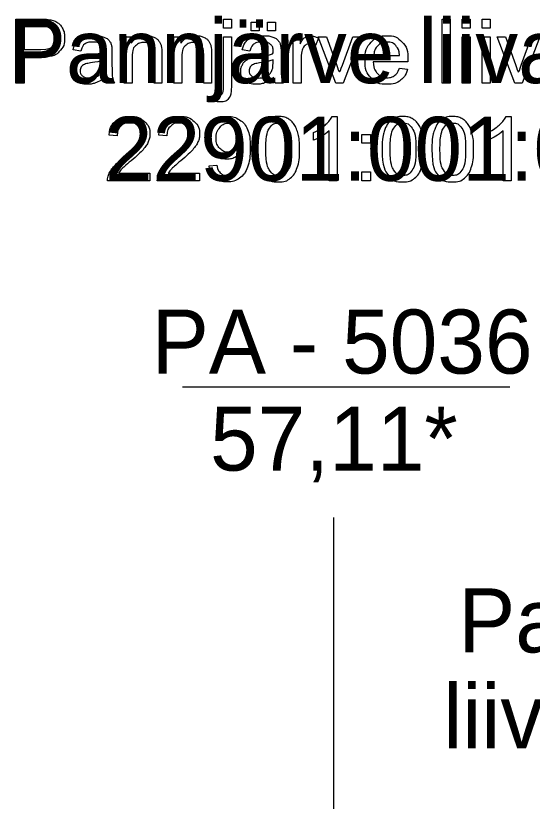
# Model space of a CAD drawing. Extents: x 700746 to 706058, y 6570320 to 6580460.
# Drawn here: x 704073.4 to 704119.4, y 6576007.8 to 6576077.8 of the extents above; entities that cross this region are included whole.
import ezdxf

# ---------------------------------------------------------------- set-up
doc = ezdxf.new("R2010")
doc.units = 0
for name, color, linetype in [('GEOLPUNKT', 7, 'Continuous'), ('kataster', 7, 'Continuous'), ('Kataster tekst', 7, 'Continuous'), ('VORMISTUS', 7, 'Continuous')]:
    doc.layers.add(name, color=color, linetype=linetype)

msp = doc.modelspace()

# ---------------------------------------------------------------- linework, layer by layer
at = {"layer": 'GEOLPUNKT'}
for points in [[(704088.264, 6576044.732), (704117.393, 6576044.732)], [(704101.698, 6576033.071), (704101.698, 6575848.578)]]:
    msp.add_lwpolyline(points, dxfattribs=at)
at = {"layer": 'kataster'}
for points in [[(704073.423, 6576071.764), (704073.423, 6576077.464), (704075.574, 6576077.464)], [(704091.926, 6576076.651), (704091.926, 6576077.464), (704092.625, 6576077.464), (704092.625, 6576076.651), (704091.926, 6576076.651)], [(704094.372, 6576076.408), (704094.372, 6576077.203), (704095.102, 6576077.203), (704095.102, 6576076.408), (704094.372, 6576076.408)], [(704095.823, 6576076.408), (704095.823, 6576077.203), (704096.553, 6576077.203), (704096.553, 6576076.408), (704095.823, 6576076.408)], [(704111.381, 6576071.764), (704111.381, 6576077.464), (704112.08, 6576077.464), (704112.08, 6576071.764), (704111.381, 6576071.764)], [(704113.171, 6576076.66), (704113.171, 6576077.464), (704113.87, 6576077.464), (704113.87, 6576076.66), (704113.171, 6576076.66)], [(704114.939, 6576076.66), (704114.939, 6576077.464), (704115.639, 6576077.464), (704115.639, 6576076.66), (704114.939, 6576076.66)], [(704075.637, 6576076.79), (704074.179, 6576076.79), (704074.179, 6576074.753)], [(704083.076, 6576071.764), (704083.076, 6576075.895), (704083.706, 6576075.895), (704083.706, 6576075.308)], [(704087.503, 6576071.764), (704087.503, 6576075.895), (704088.133, 6576075.895), (704088.133, 6576075.308)], [(704091.926, 6576071.555), (704091.926, 6576075.895), (704092.625, 6576075.895), (704092.625, 6576071.541)], [(704098.117, 6576071.764), (704098.117, 6576075.895), (704098.747, 6576075.895), (704098.747, 6576075.269)], [(704100.359, 6576075.763), (704100.114, 6576075.116)], [(704101.915, 6576071.764), (704100.35, 6576075.895), (704101.089, 6576075.895), (704101.974, 6576073.421)], [(704102.498, 6576073.375), (704103.415, 6576075.895), (704104.134, 6576075.895), (704102.572, 6576071.764), (704101.915, 6576071.764)], [(704113.171, 6576071.764), (704113.171, 6576075.895), (704113.87, 6576075.895), (704113.87, 6576071.764), (704113.171, 6576071.764)], [(704114.939, 6576071.764), (704114.939, 6576075.895), (704115.639, 6576075.895), (704115.639, 6576071.764), (704114.939, 6576071.764)], [(704117.842, 6576071.764), (704116.277, 6576075.895), (704117.016, 6576075.895), (704117.901, 6576073.421)], [(704118.425, 6576073.375), (704119.342, 6576075.895), (704120.061, 6576075.895), (704118.499, 6576071.764), (704117.842, 6576071.764)], [(704074.179, 6576074.753), (704075.653, 6576074.753)], [(704079.218, 6576074.623), (704078.532, 6576074.714)], [(704081.99, 6576074.427), (704081.99, 6576073.495)], [(704086.43, 6576074.303), (704086.43, 6576071.764), (704085.731, 6576071.764), (704085.731, 6576074.275)], [(704090.857, 6576074.303), (704090.857, 6576071.764), (704090.158, 6576071.764), (704090.158, 6576074.275)], [(704094.268, 6576074.623), (704093.581, 6576074.714)], [(704097.04, 6576074.427), (704097.04, 6576073.495)], [(704105.286, 6576074.223), (704107.592, 6576074.223)], [(704075.641, 6576074.079), (704074.179, 6576074.079), (704074.179, 6576071.764), (704073.423, 6576071.764)], [(704081.283, 6576073.58), (704081.286, 6576073.836)], [(704083.776, 6576074.018), (704083.776, 6576071.764), (704083.076, 6576071.764)], [(704088.203, 6576074.018), (704088.203, 6576071.764), (704087.503, 6576071.764)], [(704096.332, 6576073.58), (704096.336, 6576073.836)], [(704098.817, 6576073.927), (704098.817, 6576071.764), (704098.117, 6576071.764)], [(704108.327, 6576073.649), (704105.246, 6576073.649)], [(704107.585, 6576073.098), (704108.308, 6576073.006)], [(704082.212, 6576071.764), (704081.482, 6576071.764)], [(704097.261, 6576071.764), (704096.531, 6576071.764)], [(704091.039, 6576070.165), (704091.168, 6576070.759)], [(704101.579, 6576068.787), (704102.03, 6576068.787), (704102.03, 6576063.065)], [(704117.072, 6576068.787), (704117.522, 6576068.787), (704117.522, 6576063.065)], [(704082.449, 6576067.066), (704081.728, 6576067.14)], [(704086.876, 6576067.066), (704086.155, 6576067.14)], [(704099.931, 6576066.68), (704099.931, 6576067.356)], [(704102.03, 6576063.065), (704101.33, 6576063.065), (704101.33, 6576067.523)], [(704104.215, 6576066.402), (704104.215, 6576067.197), (704105.01, 6576067.197), (704105.01, 6576066.402), (704104.215, 6576066.402)], [(704115.424, 6576066.68), (704115.424, 6576067.356)], [(704117.522, 6576063.065), (704116.823, 6576063.065), (704116.823, 6576067.523)], [(704090.647, 6576064.386), (704091.321, 6576064.447)], [(704085.364, 6576063.738), (704085.364, 6576063.065), (704081.598, 6576063.065)], [(704082.571, 6576063.738), (704085.364, 6576063.738)], [(704089.791, 6576063.738), (704089.791, 6576063.065), (704086.025, 6576063.065)], [(704086.998, 6576063.738), (704089.791, 6576063.738)], [(704104.215, 6576063.065), (704104.215, 6576063.86), (704105.01, 6576063.86), (704105.01, 6576063.065), (704104.215, 6576063.065)]]:
    msp.add_lwpolyline(points, dxfattribs=at)
for points, degree in [([(704075.574, 6576077.464), (704076.142, 6576077.464), (704076.442, 6576077.409), (704076.862, 6576077.339), (704077.146, 6576077.143), (704077.43, 6576076.946), (704077.603, 6576076.592), (704077.776, 6576076.239), (704077.776, 6576075.814), (704077.776, 6576075.087), (704077.313, 6576074.583), (704076.85, 6576074.079), (704075.641, 6576074.079)], 3), ([(704075.653, 6576074.753), (704076.384, 6576074.753), (704076.691, 6576075.025), (704076.998, 6576075.297), (704076.998, 6576075.791), (704076.998, 6576076.149), (704076.818, 6576076.404), (704076.637, 6576076.658), (704076.341, 6576076.74), (704076.151, 6576076.79), (704075.637, 6576076.79)], 3), ([(704078.532, 6576074.714), (704078.625, 6576075.154), (704078.839, 6576075.424), (704079.053, 6576075.695), (704079.457, 6576075.841), (704079.861, 6576075.987), (704080.393, 6576075.987), (704080.922, 6576075.987), (704081.252, 6576075.862), (704081.582, 6576075.738), (704081.738, 6576075.549), (704081.893, 6576075.36), (704081.955, 6576075.072), (704081.99, 6576074.893), (704081.99, 6576074.427)], 3), ([(704083.706, 6576075.308), (704084.161, 6576075.987), (704085.02, 6576075.987), (704085.393, 6576075.987), (704085.706, 6576075.853), (704086.018, 6576075.718), (704086.174, 6576075.501), (704086.329, 6576075.283), (704086.392, 6576074.983), (704086.43, 6576074.789), (704086.43, 6576074.303)], 3), ([(704088.133, 6576075.308), (704088.588, 6576075.987), (704089.447, 6576075.987), (704089.82, 6576075.987), (704090.133, 6576075.853), (704090.445, 6576075.718), (704090.601, 6576075.501), (704090.756, 6576075.283), (704090.819, 6576074.983), (704090.857, 6576074.789), (704090.857, 6576074.303)], 3), ([(704093.581, 6576074.714), (704093.675, 6576075.154), (704093.888, 6576075.424), (704094.102, 6576075.695), (704094.506, 6576075.841), (704094.91, 6576075.987), (704095.443, 6576075.987), (704095.971, 6576075.987), (704096.301, 6576075.862), (704096.632, 6576075.738), (704096.787, 6576075.549), (704096.943, 6576075.36), (704097.005, 6576075.072), (704097.04, 6576074.893), (704097.04, 6576074.427)], 3), ([(704098.747, 6576075.269), (704098.988, 6576075.708), (704099.192, 6576075.847), (704099.396, 6576075.987), (704099.64, 6576075.987), (704099.994, 6576075.987), (704100.359, 6576075.763)], 3), ([(704108.308, 6576073.006), (704108.137, 6576072.373), (704107.674, 6576072.023), (704107.211, 6576071.673), (704106.492, 6576071.673), (704105.587, 6576071.673), (704105.056, 6576072.23), (704104.525, 6576072.788), (704104.525, 6576073.795), (704104.525, 6576074.836), (704105.062, 6576075.412), (704105.598, 6576075.987), (704106.453, 6576075.987), (704107.281, 6576075.987), (704107.806, 6576075.423), (704108.331, 6576074.859), (704108.331, 6576073.836), (704108.331, 6576073.774), (704108.327, 6576073.649)], 3), ([(704081.343, 6576072.272), (704080.952, 6576071.943), (704080.593, 6576071.808), (704080.233, 6576071.673), (704079.821, 6576071.673), (704079.141, 6576071.673), (704078.776, 6576072.005), (704078.41, 6576072.337), (704078.41, 6576072.853), (704078.41, 6576073.156), (704078.548, 6576073.407), (704078.686, 6576073.657), (704078.91, 6576073.809), (704079.133, 6576073.96), (704079.413, 6576074.038), (704079.619, 6576074.092), (704080.035, 6576074.143), (704080.882, 6576074.244), (704081.283, 6576074.384), (704081.286, 6576074.528), (704081.286, 6576074.567), (704081.286, 6576074.996), (704081.089, 6576075.171), (704080.821, 6576075.409), (704080.293, 6576075.409), (704079.8, 6576075.409), (704079.566, 6576075.236), (704079.331, 6576075.062), (704079.218, 6576074.623)], 3), ([(704085.731, 6576074.275), (704085.731, 6576074.702), (704085.649, 6576074.914), (704085.568, 6576075.126), (704085.36, 6576075.252), (704085.152, 6576075.378), (704084.872, 6576075.378), (704084.425, 6576075.378), (704084.1, 6576075.095), (704083.776, 6576074.811), (704083.776, 6576074.018)], 3), ([(704090.158, 6576074.275), (704090.158, 6576074.702), (704090.076, 6576074.914), (704089.995, 6576075.126), (704089.787, 6576075.252), (704089.579, 6576075.378), (704089.299, 6576075.378), (704088.852, 6576075.378), (704088.527, 6576075.095), (704088.203, 6576074.811), (704088.203, 6576074.018)], 3), ([(704096.392, 6576072.272), (704096.002, 6576071.943), (704095.642, 6576071.808), (704095.283, 6576071.673), (704094.871, 6576071.673), (704094.191, 6576071.673), (704093.825, 6576072.005), (704093.46, 6576072.337), (704093.46, 6576072.853), (704093.46, 6576073.156), (704093.598, 6576073.407), (704093.736, 6576073.657), (704093.959, 6576073.809), (704094.183, 6576073.96), (704094.463, 6576074.038), (704094.668, 6576074.092), (704095.084, 6576074.143), (704095.932, 6576074.244), (704096.332, 6576074.384), (704096.336, 6576074.528), (704096.336, 6576074.567), (704096.336, 6576074.996), (704096.138, 6576075.171), (704095.87, 6576075.409), (704095.343, 6576075.409), (704094.85, 6576075.409), (704094.615, 6576075.236), (704094.38, 6576075.062), (704094.268, 6576074.623)], 3), ([(704100.114, 6576075.116), (704099.858, 6576075.266), (704099.603, 6576075.266), (704099.375, 6576075.266), (704099.193, 6576075.127), (704099.011, 6576074.989), (704098.933, 6576074.744), (704098.817, 6576074.371), (704098.817, 6576073.927)], 3), ([(704107.592, 6576074.223), (704107.546, 6576074.746), (704107.328, 6576075.007), (704106.993, 6576075.413), (704106.46, 6576075.413), (704105.978, 6576075.413), (704105.649, 6576075.089), (704105.321, 6576074.765), (704105.286, 6576074.223)], 3), ([(704081.286, 6576073.836), (704080.905, 6576073.681), (704080.142, 6576073.572), (704079.71, 6576073.51), (704079.531, 6576073.432), (704079.352, 6576073.354), (704079.255, 6576073.205), (704079.158, 6576073.055), (704079.158, 6576072.873), (704079.158, 6576072.593), (704079.369, 6576072.407), (704079.581, 6576072.22), (704079.989, 6576072.22), (704080.393, 6576072.22), (704080.708, 6576072.397), (704081.022, 6576072.574), (704081.17, 6576072.881), (704081.283, 6576073.118), (704081.283, 6576073.58)], 3), ([(704081.99, 6576073.495), (704081.99, 6576072.519), (704082.035, 6576072.26), (704082.08, 6576072.001), (704082.212, 6576071.764)], 3), ([(704096.336, 6576073.836), (704095.954, 6576073.681), (704095.192, 6576073.572), (704094.76, 6576073.51), (704094.581, 6576073.432), (704094.402, 6576073.354), (704094.304, 6576073.205), (704094.207, 6576073.055), (704094.207, 6576072.873), (704094.207, 6576072.593), (704094.419, 6576072.407), (704094.63, 6576072.22), (704095.038, 6576072.22), (704095.442, 6576072.22), (704095.757, 6576072.397), (704096.072, 6576072.574), (704096.219, 6576072.881), (704096.332, 6576073.118), (704096.332, 6576073.58)], 3), ([(704097.04, 6576073.495), (704097.04, 6576072.519), (704097.084, 6576072.26), (704097.129, 6576072.001), (704097.261, 6576071.764)], 3), ([(704101.974, 6576073.421), (704102.117, 6576073.02), (704102.238, 6576072.589), (704102.331, 6576072.915), (704102.498, 6576073.375)], 3), ([(704105.246, 6576073.649), (704105.285, 6576072.969), (704105.632, 6576072.608), (704105.978, 6576072.246), (704106.495, 6576072.246), (704106.88, 6576072.246), (704107.153, 6576072.449), (704107.425, 6576072.652), (704107.585, 6576073.098)], 3), ([(704117.901, 6576073.421), (704118.044, 6576073.02), (704118.165, 6576072.589), (704118.258, 6576072.915), (704118.425, 6576073.375)], 3), ([(704081.482, 6576071.764), (704081.374, 6576071.981), (704081.343, 6576072.272)], 2), ([(704096.531, 6576071.764), (704096.423, 6576071.981), (704096.392, 6576072.272)], 2), ([(704092.625, 6576071.541), (704092.625, 6576070.779), (704092.427, 6576070.48), (704092.174, 6576070.091), (704091.587, 6576070.091), (704091.304, 6576070.091), (704091.039, 6576070.165)], 3), ([(704091.168, 6576070.759), (704091.379, 6576070.704), (704091.5, 6576070.704), (704091.715, 6576070.704), (704091.82, 6576070.846), (704091.926, 6576070.988), (704091.926, 6576071.555)], 3), ([(704081.728, 6576067.14), (704081.802, 6576067.944), (704082.284, 6576068.365), (704082.766, 6576068.787), (704083.579, 6576068.787), (704084.399, 6576068.787), (704084.877, 6576068.332), (704085.356, 6576067.877), (704085.356, 6576067.205), (704085.356, 6576066.863), (704085.216, 6576066.533), (704085.076, 6576066.203), (704084.752, 6576065.837), (704084.428, 6576065.472), (704083.675, 6576064.835), (704083.045, 6576064.306), (704082.866, 6576064.117), (704082.687, 6576063.929), (704082.571, 6576063.738)], 3), ([(704086.155, 6576067.14), (704086.229, 6576067.944), (704086.711, 6576068.365), (704087.193, 6576068.787), (704088.006, 6576068.787), (704088.826, 6576068.787), (704089.304, 6576068.332), (704089.783, 6576067.877), (704089.783, 6576067.205), (704089.783, 6576066.863), (704089.643, 6576066.533), (704089.503, 6576066.203), (704089.179, 6576065.837), (704088.855, 6576065.472), (704088.102, 6576064.835), (704087.472, 6576064.306), (704087.293, 6576064.117), (704087.114, 6576063.929), (704086.998, 6576063.738)], 3), ([(704091.321, 6576064.447), (704091.406, 6576063.971), (704091.647, 6576063.757), (704091.888, 6576063.543), (704092.264, 6576063.543), (704092.587, 6576063.543), (704092.83, 6576063.691), (704093.074, 6576063.839), (704093.228, 6576064.086), (704093.383, 6576064.333), (704093.488, 6576064.753), (704093.592, 6576065.173), (704093.592, 6576065.609), (704093.592, 6576065.655), (704093.588, 6576065.749), (704093.379, 6576065.414), (704093.016, 6576065.206), (704092.652, 6576064.998), (704092.229, 6576064.998), (704091.522, 6576064.998), (704091.032, 6576065.511), (704090.543, 6576066.024), (704090.543, 6576066.863), (704090.543, 6576067.73), (704091.054, 6576068.258), (704091.565, 6576068.787), (704092.334, 6576068.787), (704092.889, 6576068.787), (704093.35, 6576068.487), (704093.81, 6576068.188), (704094.049, 6576067.634), (704094.288, 6576067.081), (704094.288, 6576066.032), (704094.288, 6576064.94), (704094.051, 6576064.293), (704093.814, 6576063.646), (704093.346, 6576063.307), (704092.878, 6576062.969), (704092.248, 6576062.969), (704091.58, 6576062.969), (704091.156, 6576063.341), (704090.733, 6576063.713), (704090.647, 6576064.386)], 3), ([(704094.97, 6576065.876), (704094.97, 6576066.886), (704095.178, 6576067.503), (704095.386, 6576068.12), (704095.796, 6576068.454), (704096.206, 6576068.787), (704096.827, 6576068.787), (704097.286, 6576068.787), (704097.633, 6576068.602), (704097.98, 6576068.418), (704098.204, 6576068.07), (704098.428, 6576067.722), (704098.556, 6576067.223), (704098.685, 6576066.723), (704098.685, 6576065.876), (704098.685, 6576064.874), (704098.479, 6576064.256), (704098.273, 6576063.639), (704097.863, 6576063.304), (704097.453, 6576062.969), (704096.827, 6576062.969), (704096.004, 6576062.969), (704095.533, 6576063.558), (704094.97, 6576064.271), (704094.97, 6576065.876)], 3), ([(704099.931, 6576067.356), (704100.518, 6576067.632), (704100.957, 6576068.025), (704101.396, 6576068.417), (704101.579, 6576068.787)], 3), ([(704106.036, 6576065.876), (704106.036, 6576066.886), (704106.243, 6576067.503), (704106.451, 6576068.12), (704106.861, 6576068.454), (704107.271, 6576068.787), (704107.893, 6576068.787), (704108.351, 6576068.787), (704108.698, 6576068.602), (704109.045, 6576068.418), (704109.269, 6576068.07), (704109.494, 6576067.722), (704109.622, 6576067.223), (704109.75, 6576066.723), (704109.75, 6576065.876), (704109.75, 6576064.874), (704109.544, 6576064.256), (704109.338, 6576063.639), (704108.928, 6576063.304), (704108.518, 6576062.969), (704107.893, 6576062.969), (704107.069, 6576062.969), (704106.599, 6576063.558), (704106.036, 6576064.271), (704106.036, 6576065.876)], 3), ([(704110.463, 6576065.876), (704110.463, 6576066.886), (704110.67, 6576067.503), (704110.878, 6576068.12), (704111.288, 6576068.454), (704111.698, 6576068.787), (704112.32, 6576068.787), (704112.778, 6576068.787), (704113.125, 6576068.602), (704113.472, 6576068.418), (704113.696, 6576068.07), (704113.921, 6576067.722), (704114.049, 6576067.223), (704114.177, 6576066.723), (704114.177, 6576065.876), (704114.177, 6576064.874), (704113.971, 6576064.256), (704113.765, 6576063.639), (704113.355, 6576063.304), (704112.945, 6576062.969), (704112.32, 6576062.969), (704111.496, 6576062.969), (704111.026, 6576063.558), (704110.463, 6576064.271), (704110.463, 6576065.876)], 3), ([(704115.424, 6576067.356), (704116.011, 6576067.632), (704116.45, 6576068.025), (704116.889, 6576068.417), (704117.072, 6576068.787)], 3), ([(704081.598, 6576063.065), (704081.59, 6576063.318), (704081.679, 6576063.551), (704081.823, 6576063.937), (704082.141, 6576064.31), (704082.458, 6576064.683), (704083.056, 6576065.172), (704083.983, 6576065.935), (704084.309, 6576066.38), (704084.634, 6576066.825), (704084.634, 6576067.222), (704084.634, 6576067.638), (704084.338, 6576067.923), (704084.041, 6576068.209), (704083.563, 6576068.209), (704083.059, 6576068.209), (704082.756, 6576067.906), (704082.453, 6576067.603), (704082.449, 6576067.066)], 3), ([(704086.025, 6576063.065), (704086.017, 6576063.318), (704086.106, 6576063.551), (704086.25, 6576063.937), (704086.568, 6576064.31), (704086.885, 6576064.683), (704087.483, 6576065.172), (704088.41, 6576065.935), (704088.736, 6576066.38), (704089.061, 6576066.825), (704089.061, 6576067.222), (704089.061, 6576067.638), (704088.765, 6576067.923), (704088.468, 6576068.209), (704087.99, 6576068.209), (704087.486, 6576068.209), (704087.183, 6576067.906), (704086.88, 6576067.603), (704086.876, 6576067.066)], 3), ([(704093.51, 6576066.898), (704093.51, 6576067.501), (704093.191, 6576067.855), (704092.872, 6576068.209), (704092.42, 6576068.209), (704091.952, 6576068.209), (704091.608, 6576067.828), (704091.264, 6576067.447), (704091.264, 6576066.84), (704091.264, 6576066.296), (704091.591, 6576065.955), (704091.918, 6576065.615), (704092.401, 6576065.615), (704092.886, 6576065.615), (704093.198, 6576065.955), (704093.51, 6576066.296), (704093.51, 6576066.898)], 3), ([(704095.691, 6576065.876), (704095.691, 6576064.47), (704096.019, 6576064.006), (704096.346, 6576063.543), (704096.827, 6576063.543), (704097.308, 6576063.543), (704097.636, 6576064.008), (704097.963, 6576064.474), (704097.963, 6576065.876), (704097.963, 6576067.283), (704097.636, 6576067.746), (704097.309, 6576068.209), (704096.82, 6576068.209), (704096.339, 6576068.209), (704096.051, 6576067.801), (704095.691, 6576067.28), (704095.691, 6576065.876)], 3), ([(704106.757, 6576065.876), (704106.757, 6576064.47), (704107.084, 6576064.006), (704107.412, 6576063.543), (704107.893, 6576063.543), (704108.374, 6576063.543), (704108.701, 6576064.008), (704109.029, 6576064.474), (704109.029, 6576065.876), (704109.029, 6576067.283), (704108.702, 6576067.746), (704108.375, 6576068.209), (704107.885, 6576068.209), (704107.404, 6576068.209), (704107.116, 6576067.801), (704106.757, 6576067.28), (704106.757, 6576065.876)], 3), ([(704111.184, 6576065.876), (704111.184, 6576064.47), (704111.511, 6576064.006), (704111.839, 6576063.543), (704112.32, 6576063.543), (704112.801, 6576063.543), (704113.128, 6576064.008), (704113.456, 6576064.474), (704113.456, 6576065.876), (704113.456, 6576067.283), (704113.129, 6576067.746), (704112.802, 6576068.209), (704112.312, 6576068.209), (704111.831, 6576068.209), (704111.543, 6576067.801), (704111.184, 6576067.28), (704111.184, 6576065.876)], 3), ([(704101.33, 6576067.523), (704101.078, 6576067.282), (704100.668, 6576067.041), (704100.258, 6576066.8), (704099.931, 6576066.68)], 3), ([(704116.823, 6576067.523), (704116.57, 6576067.282), (704116.16, 6576067.041), (704115.75, 6576066.8), (704115.424, 6576066.68)], 3)]:
    msp.add_open_spline(points, degree=degree, dxfattribs=at)

# ---------------------------------------------------------------- texts
at = {"layer": 'GEOLPUNKT'}
for s, p in [('PA - 5036', (704085.53, 6576045.899)), ('57,11*', (704090.72, 6576037.258)), ('57,11*', (704090.72, 6576037.258))]:
    msp.add_text(s, height=5.7, dxfattribs=at).set_placement(p)
at = {"layer": 'Kataster tekst'}
for s, p in [('Pannjärve liivakarjäär', (704072.81, 6576071.764)), ('22901:001:0160', (704081.359, 6576063.065))]:
    msp.add_text(s, height=5.7, dxfattribs=at).set_placement(p)
at = {"layer": 'VORMISTUS'}
for s, p in [('Pannjärve ', (704112.804, 6576021.065)), ('liivakarjäär', (704111.485, 6576012.515))]:
    msp.add_text(s, height=5.7, dxfattribs=at).set_placement(p)

doc.saveas('drawing.dxf')
